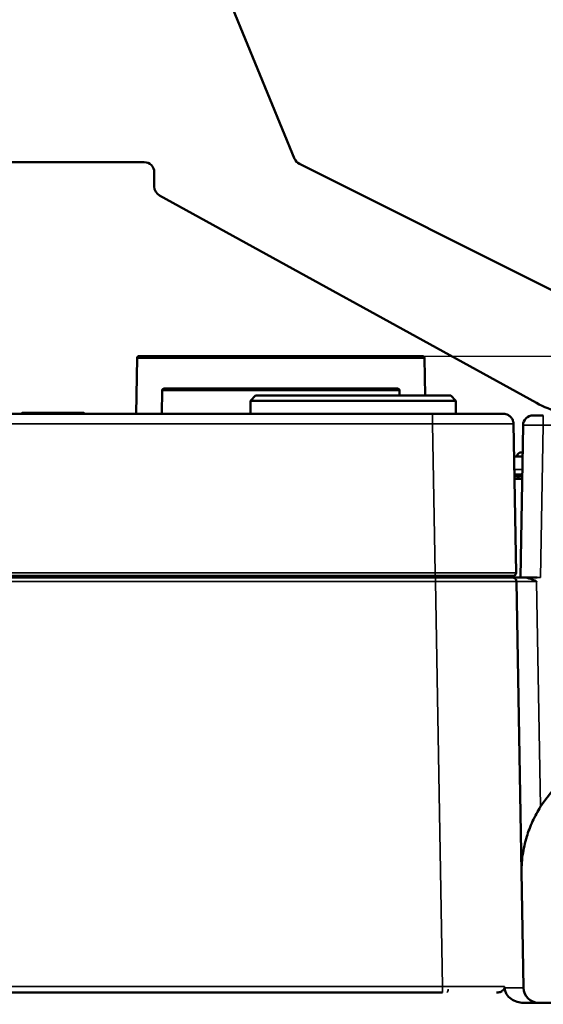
# Model space of a CAD drawing. Header units: millimetres. Extents: x 50 to 3176, y 50 to 2109.
# Tile 433 of 656: x 1185 to 1236, y 1708 to 1805. Entities that reach past the tile are written whole.
import ezdxf

# ---------------------------------------------------------------- set-up
doc = ezdxf.new("R2010")
doc.units = ezdxf.units.MM
doc.header["$LTSCALE"] = 10
for name, color, linetype, lineweight in [('Dimension (ISO)', 7, 'Continuous', 25), ('Visible (ISO)', 7, 'Continuous', 50), ('Visible Narrow (ISO)', 7, 'Continuous', 35)]:
    doc.layers.add(name, color=color, linetype=linetype, lineweight=lineweight)
doc.styles.add('Note Text (ANSI)', font='tahoma.ttf')
doc.dimstyles.new('Default (ISO)', dxfattribs={"dimscale": 10, "dimtxt": 1, "dimasz": 2.5, "dimexe": 3.175, "dimexo": 0, "dimgap": 0.762, "dimtad": 1, "dimrnd": 1e-08, "dimzin": 0, "dimdsep": 46, "dimtxsty": 'Note Text (ANSI)', "dimcen": 0.09, "dimdle": 10, "dimclrd": 1, "dimclre": 1, "dimclrt": 1, "dimazin": 0, "dimtfac": 3.5052, "dimtmove": 0, "dimatfit": 3, "dimfxl": 1, "dimtolj": 1, "dimtzin": 0, "dimlwd": -1, "dimlwe": -1, "dimarcsym": 0})

# ---------------------------------------------------------------- blocks, each defined once
blk = doc.blocks.new('*D9')
at = {"layer": 'Defpoints', "color": 0, "transparency": 16777216}
for p in [(1224.457, 1772.212), (1481.12, 1772.212), (1342.024, 1609.242)]:
    blk.add_point(p, dxfattribs=at)
at = {"layer": 'Dimension (ISO)', "color": 1, "transparency": 16777216}
for p, q in [((1224.457, 1772.212), (1512.87, 1772.212)), ((1481.12, 1634.242), (1481.12, 1747.212)), ((1342.024, 1609.242), (1512.87, 1609.242))]:
    blk.add_line(p, q, dxfattribs=at)
for points in [[(1476.954, 1747.212), (1485.287, 1747.212), (1481.12, 1772.212)], [(1476.954, 1634.242), (1485.287, 1634.242), (1481.12, 1609.242)]]:
    blk.add_solid(points, dxfattribs=at)
at = {"layer": 'Dimension (ISO)', "color": 1, "transparency": 16777216, "insert": (1460.418, 1625.421), "char_height": 10, "attachment_point": 1, "rotation": 90, "style": 'Note Text (ANSI)'}
blk.add_mtext('\\A1;162.97 mm [6.416 in]', dxfattribs=at)

msp = doc.modelspace()

# ---------------------------------------------------------------- linework, layer by layer
at = {"layer": 'Visible (ISO)'}
for p, q in [((1205.7179, 1806.5038), (1211.8104, 1791.7078)), ((1196.953, 1791.3616), (1178.953, 1791.3616)), ((1212.2879, 1791.1941), (1237.7418, 1778.4671)), ((1197.953, 1788.9528), (1197.953, 1790.3616)), ((1235.7023, 1767.5994), (1198.471, 1788.0766)), ((1196.249, 1772.0151), (1196.1529, 1766.5119)), ((1196.449, 1772.2116), (1224.4569, 1772.2116)), ((1224.6569, 1772.0151), (1224.7216, 1768.3116)), ((1198.723, 1768.8133), (1198.703, 1766.5116)), ((1221.9829, 1769.0116), (1198.923, 1769.0116)), ((1222.1829, 1768.8133), (1222.1873, 1768.3116)), ((1207.953, 1768.3116), (1207.453, 1767.8116)), ((1207.453, 1767.8116), (1227.753, 1767.8116)), ((1207.453, 1766.5116), (1207.453, 1767.8116)), ((1207.953, 1768.3116), (1227.253, 1768.3116)), ((1227.253, 1768.3116), (1227.753, 1767.8116)), ((1227.753, 1766.5116), (1227.753, 1767.8116)), ((1150.4638, 1766.5116), (1225.442, 1766.5116)), ((1184.903, 1766.6116), (1184.803, 1766.5116)), ((1184.903, 1766.6116), (1191.003, 1766.6116)), ((1191.003, 1766.6116), (1191.103, 1766.5116)), ((1225.4421, 1766.5116), (1232.0287, 1766.5116)), ((1236.3867, 1766.3614), (1235.3869, 1766.3614)), ((1236.3869, 1766.3614), (1235.3869, 1766.3614)), ((1236.3867, 1766.3615), (1236.3867, 1766.3615)), ((1233.6976, 1750.8164), (1233.4408, 1765.529)), ((1234.3872, 1765.379), (1234.125, 1750.3616)), ((1234.3336, 1762.3116), (1233.497, 1762.3116)), ((1233.5284, 1760.5116), (1234.3022, 1760.5116)), ((1233.7097, 1760.1116), (1233.5354, 1760.1116)), ((1234.2952, 1760.1116), (1233.7429, 1760.1116)), ((1150.1775, 1750.3616), (1219.5888, 1750.3616)), ((1225.6989, 1750.5116), (1150.2071, 1750.5116)), ((1189.953, 1750.4615), (1189.953, 1750.362)), ((1192.453, 1750.3616), (1192.453, 1750.5116)), ((1196.603, 1750.5116), (1196.603, 1750.3616)), ((1196.6582, 1750.3616), (1196.6574, 1750.5116)), ((1201.2606, 1750.3616), (1201.2606, 1750.5116)), ((1214.1676, 1750.3616), (1214.1637, 1750.5116)), ((1225.7279, 1750.3616), (1219.5888, 1750.3616)), ((1219.6676, 1750.3616), (1219.6637, 1750.5116)), ((1225.2383, 1750.3616), (1225.2422, 1750.5116)), ((1225.6989, 1750.5116), (1233.3599, 1750.5116)), ((1227.9602, 1750.3616), (1227.9696, 1750.3616)), ((1228.4602, 1750.3616), (1228.7707, 1750.3616)), ((1228.4602, 1750.3616), (1228.7707, 1750.3616)), ((1234.4146, 1750.3616), (1234.4149, 1750.3616)), ((1234.4149, 1750.3616), (1235.7754, 1750.3616)), ((1234.4272, 1709.8354), (1233.7267, 1749.9686)), ((1234.2312, 1721.0641), (1234.2312, 1721.0645)), ((1226.4261, 1709.3616), (1149.4798, 1709.3616)), ((1304.4925, 1708.3616), (1234.4263, 1708.3616))]:
    msp.add_line(p, q, dxfattribs=at)
for centre, radius, start, end in [((1196.953, 1790.3616), 1, 0, 90), ((1212.7351, 1792.0886), 1, 202.380135, 243.434949), ((1198.953, 1788.9528), 1, 180, 241.189206), ((1196.449, 1772.0116), 0.2, 90, 179), ((1224.4569, 1772.0116), 0.2, 1, 90), ((1198.923, 1768.8116), 0.2, 90, 179.5), ((1221.9829, 1768.8116), 0.2, 0.5, 90), ((1240.5215, 1776.3616), 10, 241.189206, 270), ((1235.3869, 1765.3616), 0.9999, 90.000021, 178.994533), ((1234.203, 1762.3116), 0.4, 69.936519, 180), ((1233.7097, 1760.4116), 0.3, 270.001832, 340.522622), ((1233.7429, 1760.4116), 0.3, 266.827201, 269.998689), ((1234.2754, 1760.2116), 0.3, 90, 160.534937), ((1246.2294, 1721.2734), 12, 105.444596, 147.450583), ((1235.927, 1709.8616), 1.5, 180.999986, 269.999316)]:
    msp.add_arc(centre, radius, start, end, dxfattribs=at)
for centre, major_axis, ratio, start_param, end_param in [((1225.4421, 1765.5116), (7.9987, 0.0174), 0.0021807, 6.2831766, 6.2832255), ((1222.4016, 1750.3638), (6.428, -0.0019), 0.0002921, 4.7123531, 4.8952924), ((1222.4009, 1750.3607), (10.1708, 0.0003), 0.0000831, 1.2375545, 1.2375633), ((1225.7284, 1750.3614), (-7.5984, -0.0001), 0.0000175, 3.5796435, 4.7121717), ((1222.7015, 1750.3621), (6.1283, -0.0006), 0.0000338, 5.3353783, 5.4595491), ((1222.7015, 1750.3621), (6.1283, -0.0006), 0.0000338, 5.4600853, 5.4853649), ((1225.7282, 1750.3614), (7.5986, 0.0001), 0.0000172, 0.3366055, 0.4987734), ((1225.7256, 1749.9616), (-8.0011, -0.007), 0.0008729, 3.1416068, 3.1416654), ((1225.7256, 1749.9616), (8.0011, 0.007), 0.0008729, 0.0000375, 0.0000397)]:
    msp.add_ellipse(centre, major_axis=major_axis, ratio=ratio, start_param=start_param, end_param=end_param, dxfattribs=at)
for points, knots in [([(1232.0287, 1766.5116), (1232.2845, 1766.5116), (1232.4242, 1766.5116), (1232.4404, 1766.5116), (1232.4408, 1766.5116), (1232.4414, 1766.5116), (1232.4415, 1766.5116), (1232.4421, 1766.5116), (1232.4423, 1766.5116), (1232.4433, 1766.5116), (1232.4437, 1766.5116), (1232.4451, 1766.5116), (1232.4455, 1766.5116), (1232.4463, 1766.5116), (1232.4467, 1766.5116), (1232.4481, 1766.5115), (1232.4493, 1766.5115), (1232.4549, 1766.5115), (1232.4598, 1766.5114), (1232.5019, 1766.5104), (1232.5393, 1766.5074), (1232.653, 1766.4919), (1232.7289, 1766.4723), (1232.901, 1766.4059), (1232.9958, 1766.3504), (1233.1602, 1766.2145), (1233.2319, 1766.1326), (1233.3447, 1765.9526), (1233.3871, 1765.8523), (1233.4299, 1765.6772), (1233.4395, 1765.603), (1233.4408, 1765.5291)], [0, 0, 0, 0, 0.2269604, 0.2269604, 0.23472284, 0.23472284, 0.2376338, 0.2376338, 0.2390344, 0.2390344, 0.23974038, 0.23974038, 0.23991627, 0.23991627, 0.24009246, 0.24009246, 0.24044815, 0.24044815, 0.24186998, 0.24186998, 0.25309503, 0.25309503, 0.27629888, 0.27629888, 0.30842699, 0.30842699, 0.34028112, 0.34028112, 0.37214505, 0.37214505, 0.39433151, 0.39433151, 0.39433151, 0.39433151]), ([(1187.4418, 1750.5116), (1187.3909, 1750.509), (1187.3409, 1750.5064), (1187.2918, 1750.5039), (1187.1918, 1750.4986), (1187.0976, 1750.4934), (1187.0096, 1750.4883), (1186.9232, 1750.4832), (1186.8428, 1750.4781), (1186.7686, 1750.473), (1186.5383, 1750.457), (1186.379, 1750.4409), (1186.3234, 1750.4251), (1186.3155, 1750.4229), (1186.3097, 1750.4207), (1186.3059, 1750.4185)], [0.04160279, 0.04160279, 0.04160279, 0.04160279, 0.05765134, 0.05765134, 0.05765134, 0.09035524, 0.09035524, 0.09035524, 0.12245903, 0.12245903, 0.12245903, 0.2221209, 0.2221209, 0.2221209, 0.23616201, 0.23616201, 0.23616201, 0.23616201]), ([(1189.9483, 1750.467), (1189.953, 1750.4643), (1189.9541, 1750.4615), (1189.9428, 1750.4485), (1189.8824, 1750.438), (1189.6656, 1750.4173), (1189.5112, 1750.4068), (1189.1286, 1750.3861), (1188.9042, 1750.3756), (1188.6303, 1750.364), (1188.601, 1750.3628), (1188.5716, 1750.3616)], [-0.34165197, -0.34165197, -0.34165197, -0.34165197, -0.32101226, -0.32101226, -0.24231048, -0.24231048, -0.16356244, -0.16356244, -0.0849606, -0.0849606, -0.07565521, -0.07565521, -0.07565521, -0.07565521]), ([(1225.2383, 1750.3616), (1225.3786, 1750.3616), (1225.5179, 1750.3616), (1225.8658, 1750.3616), (1226.0739, 1750.3616), (1226.2796, 1750.3616)], [0.28610827, 0.28610827, 0.28610827, 0.28610827, 0.32980953, 0.32980953, 0.39629093, 0.39629093, 0.39629093, 0.39629093]), ([(1232.6075, 1750.3616), (1232.9563, 1750.3616), (1233.1859, 1750.3616), (1233.2954, 1750.3616), (1233.3079, 1750.3616), (1233.3198, 1750.3616), (1233.3226, 1750.3616), (1233.3255, 1750.3616), (1233.3261, 1750.3616), (1233.327, 1750.3616), (1233.3272, 1750.3616), (1233.3278, 1750.3616), (1233.328, 1750.3616), (1233.3293, 1750.3615), (1233.3297, 1750.3615), (1233.3305, 1750.3615), (1233.3309, 1750.3615), (1233.3319, 1750.3615), (1233.3325, 1750.3615), (1233.3341, 1750.3615), (1233.3352, 1750.3615), (1233.3385, 1750.3614), (1233.3411, 1750.3613), (1233.3638, 1750.3603), (1233.3846, 1750.3579), (1233.445, 1750.3459), (1233.4844, 1750.3314), (1233.5575, 1750.291), (1233.5918, 1750.2641), (1233.6494, 1750.2017), (1233.6735, 1750.1654), (1233.7086, 1750.088), (1233.72, 1750.0459), (1233.7257, 1749.992), (1233.7265, 1749.9803), (1233.7267, 1749.9686)], [0, 0, 0, 0, 0.24641311, 0.24641311, 0.29147608, 0.29147608, 0.31289128, 0.31289128, 0.32306467, 0.32306467, 0.32687965, 0.32687965, 0.3299199, 0.3299199, 0.33068074, 0.33068074, 0.33106159, 0.33106159, 0.33144501, 0.33144501, 0.33183142, 0.33183142, 0.33260845, 0.33260845, 0.33876871, 0.33876871, 0.35107291, 0.35107291, 0.36382375, 0.36382375, 0.37656891, 0.37656891, 0.38931433, 0.38931433, 0.39283186, 0.39283186, 0.39283186, 0.39283186]), ([(1234.4149, 1750.3616), (1234.3758, 1750.3616), (1234.3381, 1750.3616), (1234.2614, 1750.3616), (1234.2225, 1750.3616), (1234.1467, 1750.3616), (1234.1097, 1750.3616), (1234.0378, 1750.3616), (1234.0029, 1750.3616), (1233.949, 1750.3616), (1233.9292, 1750.3616), (1233.8841, 1750.3616), (1233.8591, 1750.3616), (1233.7976, 1750.3616), (1233.7619, 1750.3616), (1233.6941, 1750.3616), (1233.662, 1750.3616), (1233.6252, 1750.3616), (1233.6185, 1750.3616), (1233.5815, 1750.3616), (1233.5533, 1750.3616), (1233.5017, 1750.3616), (1233.4783, 1750.3616), (1233.4404, 1750.3616), (1233.4252, 1750.3616), (1233.4107, 1750.3616), (1233.4098, 1750.3616), (1233.3955, 1750.3616), (1233.3838, 1750.3616), (1233.3638, 1750.3616), (1233.3554, 1750.3616), (1233.3418, 1750.3616), (1233.3366, 1750.3616), (1233.3293, 1750.3616), (1233.3272, 1750.3616), (1233.3268, 1750.3616)], [0.0026401, 0.0026401, 0.0026401, 0.0026401, 0.05855774, 0.05855774, 0.12004994, 0.12004994, 0.18246818, 0.18246818, 0.24545189, 0.24545189, 0.28319008, 0.28319008, 0.33333333, 0.33333333, 0.41045175, 0.41045175, 0.48776078, 0.48776078, 0.50505861, 0.50505861, 0.58586264, 0.58586264, 0.66666667, 0.66666667, 0.73265164, 0.73265164, 0.73718621, 0.73718621, 0.80343452, 0.80343452, 0.86937913, 0.86937913, 0.93468956, 0.93468956, 1, 1, 1, 1]), ([(1233.6976, 1750.8164), (1233.6982, 1750.784), (1233.6933, 1750.751), (1233.6737, 1750.6898), (1233.6589, 1750.6607), (1233.6214, 1750.6092), (1233.5982, 1750.5862), (1233.5464, 1750.5491), (1233.5171, 1750.5345), (1233.4716, 1750.5204), (1233.4561, 1750.5169), (1233.4326, 1750.5135), (1233.4247, 1750.5127), (1233.4138, 1750.512), (1233.4108, 1750.5119), (1233.4067, 1750.5117), (1233.4056, 1750.5117), (1233.4036, 1750.5116), (1233.4028, 1750.5116), (1233.4017, 1750.5116), (1233.4014, 1750.5116), (1233.4007, 1750.5116), (1233.4004, 1750.5116), (1233.3997, 1750.5116), (1233.3994, 1750.5116), (1233.3988, 1750.5116), (1233.3987, 1750.5116), (1233.3983, 1750.5116), (1233.3982, 1750.5116), (1233.3979, 1750.5116), (1233.3978, 1750.5116), (1233.3975, 1750.5116), (1233.3972, 1750.5116), (1233.3955, 1750.5116), (1233.3932, 1750.5116), (1233.3834, 1750.5116), (1233.3735, 1750.5116), (1233.3599, 1750.5116)], [0, 0, 0, 0, 0.00973058, 0.00973058, 0.01928349, 0.01928349, 0.02884279, 0.02884279, 0.03840186, 0.03840186, 0.04313507, 0.04313507, 0.04552555, 0.04552555, 0.04642157, 0.04642157, 0.04675778, 0.04675778, 0.04700901, 0.04700901, 0.04712978, 0.04712978, 0.04725098, 0.04725098, 0.04749613, 0.04749613, 0.04797941, 0.04797941, 0.04883309, 0.04883309, 0.05139274, 0.05139274, 0.05907108, 0.05907108, 0.0821085, 0.0821085, 0.12317874, 0.12317874, 0.12317874, 0.12317874]), ([(1234.4149, 1750.3616), (1234.6677, 1750.3616), (1234.9263, 1750.2903), (1235.3312, 1750.1472), (1235.5191, 1750.0642), (1235.6891, 1749.9886), (1235.7075, 1749.9803), (1235.726, 1749.972)], [0, 0, 0, 0, 0.07580059, 0.07580059, 0.14429048, 0.14429048, 0.15264096, 0.15264096, 0.15264096, 0.15264096]), ([(1236.1143, 1727.7297), (1235.8318, 1727.2871), (1235.5578, 1726.7896), (1235.091, 1725.7732), (1234.8979, 1725.2541), (1234.576, 1724.1997), (1234.4324, 1723.5637), (1234.255, 1722.2878), (1234.2211, 1721.6476), (1234.2312, 1721.064)], [1.48175782, 1.48175782, 1.48175782, 1.48175782, 1.63929819, 1.63929819, 1.7970039, 1.7970039, 1.98792682, 1.98792682, 2.17884966, 2.17884966, 2.17884966, 2.17884966]), ([(1232.5639, 1709.8424), (1232.5423, 1709.8133), (1232.5312, 1709.7821), (1232.4844, 1709.6847), (1232.4257, 1709.6125), (1232.2957, 1709.5022), (1232.1976, 1709.4493), (1232.0046, 1709.3819), (1231.8724, 1709.3616), (1231.7609, 1709.3616)], [0.011077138, 0.011077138, 0.011077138, 0.011077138, 0.020235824, 0.020235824, 0.043504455, 0.043504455, 0.071377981, 0.071377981, 0.104818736, 0.104818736, 0.104818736, 0.104818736]), ([(1234.4263, 1708.3616), (1234.2143, 1708.3616), (1234.0019, 1708.3935), (1233.5853, 1708.5203), (1233.3807, 1708.6191), (1233.0262, 1708.875), (1232.8736, 1709.0305), (1232.6994, 1709.3125), (1232.6503, 1709.4199), (1232.5889, 1709.6305), (1232.573, 1709.7305), (1232.5647, 1709.8322)], [0.00000165, 0.00000165, 0.00000165, 0.00000165, 0.06361076, 0.06361076, 0.13068862, 0.13068862, 0.19514528, 0.19514528, 0.23071539, 0.23071539, 0.26137007, 0.26137007, 0.26137007, 0.26137007])]:
    msp.add_open_spline(points, degree=3, knots=knots, dxfattribs=at)
for points in [[(1186.2945, 1750.4119), (1186.2372, 1750.4451), (1186.1798, 1750.4784), (1186.1225, 1750.5116)], [(1186.2077, 1750.3616), (1186.2404, 1750.3805), (1186.2731, 1750.3995), (1186.3058, 1750.4185)], [(1189.8712, 1750.5116), (1189.8969, 1750.4967), (1189.9226, 1750.4818), (1189.9483, 1750.467)], [(1189.9529, 1750.3616), (1189.9529, 1750.3617), (1189.9529, 1750.3618), (1189.9529, 1750.362)], [(1226.7554, 1750.3616), (1227.1625, 1750.3616), (1227.5574, 1750.3616), (1227.9348, 1750.3616)], [(1233.6976, 1750.8164), (1233.6976, 1750.8164), (1233.6976, 1750.8164), (1233.6976, 1750.8164)], [(1233.6976, 1750.8158), (1233.6976, 1750.8158), (1233.6976, 1750.8158), (1233.6976, 1750.8158)]]:
    msp.add_open_spline(points, degree=3, dxfattribs=at)
for points, weights in [([(1198.8651, 1750.3616), (1198.8645, 1750.4366), (1198.8638, 1750.5116)], [1.00002113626, 1.00002117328, 1.00002120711]), ([(1201.1975, 1750.5116), (1201.198, 1750.4366), (1201.1985, 1750.3616)], [1.00002120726, 1.00002117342, 1.0000211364]), ([(1203.3198, 1750.3616), (1203.3193, 1750.4366), (1203.3189, 1750.5116)], [1.00002113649, 1.00002117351, 1.00002120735]), ([(1207.2251, 1750.5116), (1207.2261, 1750.4366), (1207.2271, 1750.3616)], [1.00017431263, 1.00017407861, 1.00017381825]), ([(1213.6788, 1750.3616), (1213.6798, 1750.4366), (1213.6808, 1750.5116)], [1.00017381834, 1.00017407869, 1.00017431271])]:
    msp.add_rational_spline(points, weights, degree=2, dxfattribs=at)
at = {"layer": 'Visible Narrow (ISO)'}
for p, q in [((1196.249, 1772.0151), (1224.6569, 1772.0151)), ((1198.723, 1768.8133), (1222.1829, 1768.8133)), ((1225.442, 1765.529), (1150.4639, 1765.529)), ((1225.442, 1765.529), (1225.6988, 1750.816)), ((1236.1244, 1750.3618), (1236.3867, 1765.3878)), ((1265.9533, 1765.3878), (1236.3867, 1765.3878)), ((1233.5197, 1761.0116), (1234.3109, 1761.0116)), ((1233.9925, 1760.3115), (1233.5319, 1760.3115)), ((1234.2987, 1760.3115), (1233.9925, 1760.3115)), ((1150.2071, 1750.8164), (1225.6988, 1750.8158)), ((1187.847, 1750.5116), (1187.8307, 1750.3616)), ((1225.7279, 1749.9686), (1150.178, 1749.9686)), ((1225.7279, 1749.9686), (1226.4261, 1709.9701)), ((1236.1143, 1727.7297), (1235.726, 1749.972)), ((1149.4799, 1709.9714), (1226.4261, 1709.9701))]:
    msp.add_line(p, q, dxfattribs=at)
for centre, major_axis, ratio, start_param, end_param in [((1225.4421, 1765.5116), (0, 1), 0.0000497, 0.000007, 1.5533369), ((1225.4421, 1765.5116), (7.9987, 0.0174), 0.0021807, 0.0000402, 1.5708007), ((1236.3867, 1765.3616), (0, 0.9999), 0.0000128, 0.0000006, 1.5446129), ((1236.3872, 1765.3616), (2, -0.0174), 0.0130848, 1.5711406, 3.1413812), ((1225.6989, 1750.8116), (0, -0.3), 0.0000532, 4.6982074, 6.2831498), ((1225.7279, 1749.9616), (0, 0.4), 0.0000594, 0.0001014, 1.5532954), ((1225.7889, 1750.0616), (0, 0.3), 0.5836097, 0, 0.0115305), ((1225.7256, 1749.9616), (-8.0011, -0.007), 0.0008729, 3.1416654, 4.7120994), ((1235.7271, 1749.9616), (2.0004, -0.007), 0.0052325, 1.5713731, 3.141686), ((1226.4261, 1709.9616), (0, -0.6), 0.000041, 4.6982053, 6.2831623), ((1225.991, 1709.7133), (0.9998, -0.0175), 0.6937042, 5.7767552, 6.2831863)]:
    msp.add_ellipse(centre, major_axis=major_axis, ratio=ratio, start_param=start_param, end_param=end_param, dxfattribs=at)
for points, knots in [([(1233.6976, 1750.8164), (1233.6976, 1750.8165), (1233.6893, 1750.8167), (1233.6562, 1750.817), (1233.6313, 1750.8172), (1233.5704, 1750.8175), (1233.5366, 1750.8177), (1233.4502, 1750.818), (1233.3953, 1750.8181), (1233.2697, 1750.8183), (1233.1989, 1750.8183), (1233.0542, 1750.8185), (1232.9825, 1750.8185), (1232.8143, 1750.8186), (1232.7156, 1750.8187), (1232.5038, 1750.8187), (1232.3908, 1750.8188), (1232.1696, 1750.8188), (1232.0634, 1750.8188), (1231.8215, 1750.8189), (1231.6839, 1750.8189), (1231.3967, 1750.8188), (1231.247, 1750.8188), (1230.9604, 1750.8187), (1230.8251, 1750.8187), (1230.5218, 1750.8186), (1230.3522, 1750.8186), (1230.0038, 1750.8184), (1229.8249, 1750.8184), (1229.4873, 1750.8182), (1229.3298, 1750.8181), (1228.9801, 1750.8179), (1228.787, 1750.8178), (1228.3947, 1750.8176), (1228.1956, 1750.8174), (1227.824, 1750.8172), (1227.6521, 1750.8171), (1227.2739, 1750.8168), (1227.0671, 1750.8167), (1226.6509, 1750.8164), (1226.4417, 1750.8163), (1226.0544, 1750.8161), (1225.8766, 1750.8159), (1225.6988, 1750.8159)], [0.0000329, 0.0000329, 0.0000329, 0.0000329, 0.05020924, 0.05020924, 0.1004229, 0.1004229, 0.14285714, 0.14285714, 0.19308239, 0.19308239, 0.24331132, 0.24331132, 0.28571429, 0.28571429, 0.33591872, 0.33591872, 0.38612625, 0.38612625, 0.42857143, 0.42857143, 0.4787723, 0.4787723, 0.52897595, 0.52897595, 0.57142857, 0.57142857, 0.6216333, 0.6216333, 0.67184049, 0.67184049, 0.71428571, 0.71428571, 0.76450936, 0.76450936, 0.81473491, 0.81473491, 0.85714286, 0.85714286, 0.90734875, 0.90734875, 0.9575559, 0.9575559, 1, 1, 1, 1]), ([(1236.1244, 1750.3618), (1236.079, 1750.3618), (1235.99, 1750.3618), (1235.8736, 1750.362), (1235.8047, 1750.3616), (1235.7751, 1750.3615)], [0, 0, 0, 0, 0.33333333, 0.66666667, 0.8956336, 0.8956336, 0.8956336, 0.8956336]), ([(1232.5659, 1709.9759), (1232.4309, 1709.976), (1232.2896, 1709.9762), (1231.9951, 1709.9763), (1231.8419, 1709.9764), (1231.5609, 1709.9764), (1231.4355, 1709.9764), (1231.1407, 1709.9764), (1230.9693, 1709.9763), (1230.6175, 1709.9761), (1230.4371, 1709.976), (1230.1093, 1709.9757), (1229.9634, 1709.9756), (1229.625, 1709.9752), (1229.4311, 1709.975), (1229.0375, 1709.9744), (1228.8377, 1709.9741), (1228.4791, 1709.9736), (1228.3212, 1709.9733), (1227.9569, 1709.9728), (1227.7498, 1709.9725), (1227.3334, 1709.9718), (1227.124, 1709.9715), (1226.7517, 1709.9708), (1226.5889, 1709.9704), (1226.4261, 1709.9701)], [0, 0, 0, 0, 0.0902412, 0.0902412, 0.180485, 0.180485, 0.25, 0.25, 0.3399826, 0.3399826, 0.4299678, 0.4299678, 0.5, 0.5, 0.5900861, 0.5900861, 0.6801761, 0.6801761, 0.75, 0.75, 0.840115, 0.840115, 0.9302337, 0.9302337, 1, 1, 1, 1]), ([(1232.5641, 1709.9032), (1232.5643, 1709.8954), (1232.5667, 1709.8794), (1232.5689, 1709.8607), (1232.5657, 1709.8479), (1232.5639, 1709.8424)], [0, 0, 0, 0, 0.33333333, 0.66666667, 0.85367871, 0.85367871, 0.85367871, 0.85367871]), ([(1232.5639, 1709.8424), (1232.7088, 1709.8311), (1232.8403, 1709.8307), (1233.0891, 1709.83), (1233.2064, 1709.8296), (1233.4111, 1709.8291), (1233.5005, 1709.8289), (1233.6728, 1709.8285), (1233.7551, 1709.8285), (1233.9059, 1709.8284), (1233.9744, 1709.8285), (1234.0972, 1709.8288), (1234.1516, 1709.829), (1234.204, 1709.8294), (1234.2092, 1709.8294), (1234.2646, 1709.8298), (1234.306, 1709.8303), (1234.3712, 1709.8315), (1234.3949, 1709.8322), (1234.4213, 1709.8337), (1234.4272, 1709.8345), (1234.4272, 1709.8354)], [0.00070387, 0.00070387, 0.00070387, 0.00070387, 0.11662929, 0.11662929, 0.23275264, 0.23275264, 0.33333333, 0.33333333, 0.44045593, 0.44045593, 0.54758441, 0.54758441, 0.65475405, 0.65475405, 0.66666667, 0.66666667, 0.78509329, 0.78509329, 0.90376915, 0.90376915, 1, 1, 1, 1])]:
    msp.add_open_spline(points, degree=3, knots=knots, dxfattribs=at)
for points in [[(1233.6976, 1750.8158), (1233.6976, 1750.8158), (1233.6976, 1750.8158), (1233.6976, 1750.8158)], [(1234.2308, 1721.0869), (1234.231, 1721.0795), (1234.2311, 1721.072), (1234.2312, 1721.0646)], [(1232.5658, 1709.9759), (1232.5658, 1709.968), (1232.5655, 1709.952), (1232.5663, 1709.927), (1232.5639, 1709.9112), (1232.5641, 1709.9032)], [(1235.926, 1708.3616), (1235.9263, 1708.3616), (1235.9267, 1708.3616), (1235.927, 1708.3616)]]:
    msp.add_open_spline(points, degree=3, dxfattribs=at)

# ---------------------------------------------------------------- dimensions: what is measured, and where the dimension line sits
at = {"layer": 'Dimension (ISO)', "color": 1, "true_color": 0xff0000}
dim = msp.add_linear_dim(base=(1481.1205, 1772.2116), p1=(1342.0244, 1609.2416), p2=(1224.4569, 1772.2116), angle=270, text='<> mm [6.416 in]', dimstyle='Default (ISO)', override={"dimgap": 0.762, "dimdec": 2, "dimpost": '', "dimtol": 0, "dimlim": 0, "dimtp": 0, "dimtm": 0, "dimtdec": 2, "dimtofl": 0, "dimatfit": 1}, dxfattribs=at)
dim.commit()
dim.dimension.update_dxf_attribs({"geometry": '*D9', "text_midpoint": (1481.1205, 1690.7266), "dimtype": 160})

doc.saveas('drawing.dxf')
